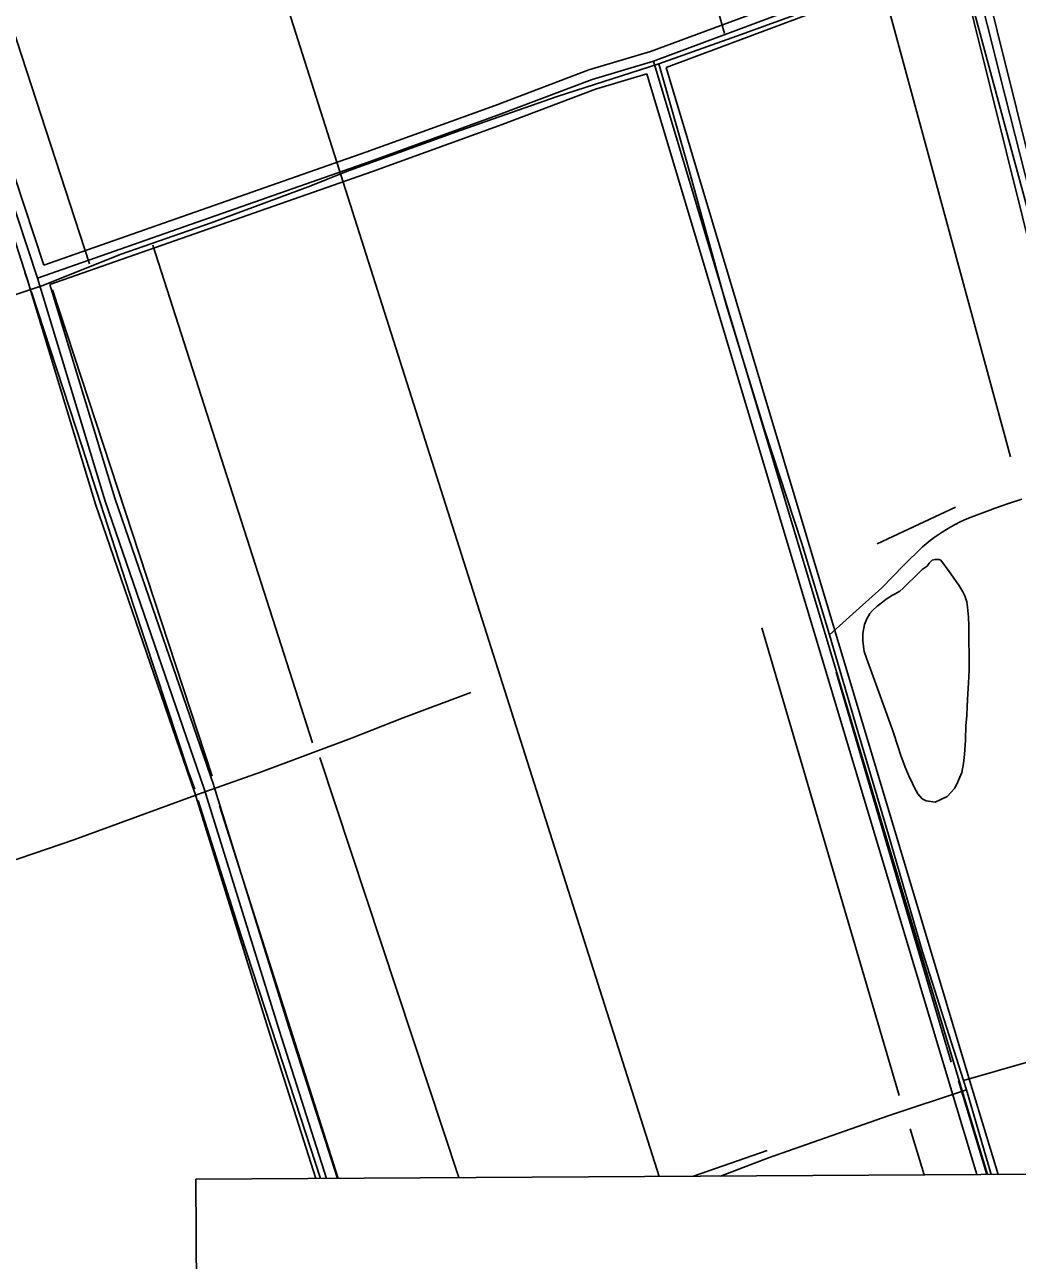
# Model space of a CAD drawing. Extents: x 3477039 to 3515015, y 546746 to 572297.
# Drawn here: x 3487029 to 3488491, y 555318 to 557139 of the extents above; entities that cross this region are included whole.
import ezdxf

# ---------------------------------------------------------------- set-up
doc = ezdxf.new("R2010")
doc.units = 0
for name, color, linetype in [('V-ANNO-SYMB', 7, 'Continuous'), ('V-DTCH-CNTR', 7, 'Continuous'), ('V-ROAD-CNTR', 7, 'Continuous'), ('V-SITE-VEGE', 7, 'Continuous'), ('V-TOPO-SHOR', 7, 'Continuous')]:
    doc.layers.add(name, color=color, linetype=linetype)

msp = doc.modelspace()

# ---------------------------------------------------------------- linework, layer by layer
at = {"layer": 'V-ANNO-SYMB'}
msp.add_lwpolyline([(3487280.7, 555437.8), (3500171.5, 555514.5), (3500191.1, 552220.1), (3487300.3, 552143.4)], close=True, dxfattribs=at)
at = {"layer": 'V-DTCH-CNTR'}
for points in [[(3488282.1, 557775.9), (3488303.5, 557690.8), (3488325.2, 557605.7), (3488347.2, 557520.8), (3488369.4, 557435.9), (3488420.3, 557245.3), (3488473.4, 557033.4), (3488531.1, 556805.8), (3488588.5, 556587.9), (3488618.1, 556474.9), (3488677.4, 556247.5), (3488734.8, 556023), (3488798.7, 555783.4), (3488813.4, 555730), (3488818, 555711.9), (3488872.3, 555503.9), (3488887.1, 555447.3)], [(3488416.4, 555569.3), (3488411.8, 555583.1), (3488351.4, 555772.6), (3488301.2, 555945.4), (3488252.2, 556110.7), (3488214.4, 556240), (3488173.8, 556374.5), (3488118.4, 556542.2), (3488062.8, 556724.9), (3488005.3, 556932.9), (3487962.9, 557081.2), (3488077.2, 557121.9), (3488209, 557169.5), (3488364.4, 557225), (3488420.3, 557245.3), (3488573, 557295.3), (3488747.8, 557350.2), (3488776.7, 557361), (3488824.5, 557380.4), (3488892.7, 557414.7), (3488913.6, 557426), (3488922, 557429.1)], [(3487962.9, 557081.2), (3487813, 557033.2), (3487670.2, 556983.2), (3487502.5, 556922.8)], [(3487053.5, 556754), (3487170.7, 556800.6), (3487303.2, 556847.1), (3487450.1, 556901.4), (3487502.5, 556922.8)], [(3487053.5, 556754), (3486874.7, 556694.8), (3486687.1, 556625.7), (3486515.8, 556564.1), (3486422.4, 556531.5)], [(3488214.4, 556240), (3488248.9, 556270.6), (3488291.4, 556309), (3488323.6, 556341.9), (3488351.4, 556369.4), (3488356.9, 556374.1), (3488362.6, 556378.7), (3488368.5, 556383.1), (3488374.4, 556387.3), (3488380.5, 556391.4), (3488386.7, 556395.2), (3488393, 556399), (3488399.4, 556402.5), (3488405.9, 556405.8), (3488412.5, 556409), (3488419.1, 556412), (3488438.7, 556419.3), (3488458.3, 556426.4), (3488478.1, 556433.2), (3488497.9, 556439.9)], [(3487295.3, 556008.9), (3487377.2, 556038), (3487510.2, 556087.6), (3487586.1, 556117.5), (3487685.8, 556154.8)], [(3487295.3, 556008.9), (3487100.7, 555937.9), (3486920.7, 555876.4), (3486767.2, 555815.8), (3486628.3, 555759.5), (3486490.6, 555704.7), (3486408.3, 555673.5)], [(3488818, 555711.9), (3488653.4, 555656.5), (3488507.5, 555610.9), (3488411.8, 555583.1)], [(3488054, 555442.4), (3488124.5, 555469.4), (3488302.5, 555531.8), (3488416.4, 555569.3), (3488452.7, 555444.7)]]:
    msp.add_lwpolyline(points, dxfattribs=at)
at = {"layer": 'V-ROAD-CNTR'}
for points in [[(3487056.6, 556784.7), (3486912.4, 557221.8), (3486790.1, 557605.1), (3486709.2, 557864.1), (3486587, 558244), (3486532, 558396.5), (3486500.7, 558527.7)], [(3487292.8, 556012.9), (3487146.9, 556436.9), (3487047.2, 556765.5), (3486898.1, 557217.1), (3486775.8, 557600.6), (3486694.9, 557859.6), (3486572.8, 558239.2), (3486517.6, 558392.2), (3486486.1, 558524.2)], [(3487047.2, 556765.5), (3487536.1, 556936.9), (3487726.8, 557005.9), (3487864.8, 557058.3), (3487955.3, 557085.3), (3488176.4, 557167.5), (3488365.8, 557239.2), (3488550.5, 557294), (3488732.7, 557349.8), (3488827.6, 557394.5), (3488923.5, 557432.9), (3489090, 557486.5), (3489230.1, 557523.2), (3489344.8, 557539.3)], [(3487056.6, 556784.7), (3487531.1, 556951), (3487721.6, 557019.9), (3487860, 557072.5), (3487950.6, 557099.5), (3488171.2, 557181.6), (3488361, 557253.4), (3488395.4, 557263.6)], [(3487973.7, 557076.1), (3488181.7, 557153.5), (3488370.6, 557224.9), (3488403.2, 557234.6)], [(3488403.8, 557237.3), (3488546.3, 556664.4), (3488658.2, 556248.7), (3488797.5, 555717.3)], [(3488432.8, 557245), (3488575.4, 556671.9), (3488687.2, 556256.4), (3488826.5, 555724.9)], [(3487955.3, 557085.3), (3488406.9, 555577.7), (3488447.2, 555444.7)], [(3487973.7, 557076.1), (3488421.3, 555582), (3488462.8, 555444.8)], [(3487065.7, 556756.1), (3487541.2, 556922.7), (3487732, 556991.8), (3487869.6, 557044.1), (3487945.3, 557066.6)], [(3487945.3, 557066.6), (3488392.5, 555573.4), (3488431.5, 555444.6)], [(3487037.4, 556746.1), (3487032.9, 556761), (3487028.6, 556773.7)], [(3487278.6, 556008), (3487132.6, 556432.3), (3487037.4, 556746.1)], [(3487307, 556017.8), (3487161.2, 556441.5), (3487065.7, 556756.1)], [(3487489.2, 555439), (3487417.8, 555661.9), (3487307.1, 556017.4)], [(3487457.7, 555438.8), (3487389.2, 555652.9), (3487278.5, 556008.5)], [(3487473.4, 555438.9), (3487403.5, 555657.4), (3487292.8, 556012.9)]]:
    msp.add_lwpolyline(points, dxfattribs=at)
at = {"layer": 'V-SITE-VEGE'}
msp.add_lwpolyline([(3488298.7, 556123.2), (3488268.7, 556205.7), (3488265.7, 556215.1), (3488263.5, 556230.6), (3488263.4, 556241.8), (3488265.9, 556255.1), (3488269.4, 556263.7), (3488273.6, 556271.5), (3488277.9, 556275.8), (3488284.8, 556281.9), (3488290.3, 556286.6), (3488298.1, 556292.2), (3488307.1, 556298.3), (3488311.4, 556300.5), (3488318.2, 556304.4), (3488322.9, 556308.7), (3488331.5, 556316.9), (3488337.5, 556322.9), (3488346.5, 556331.6), (3488351.2, 556336.3), (3488358.1, 556341.1), (3488361.1, 556345.4), (3488365.8, 556349.7), (3488370.1, 556351), (3488376.1, 556351), (3488378.7, 556349.7), (3488390.8, 556333.4), (3488399.9, 556320.1), (3488405.1, 556312.9), (3488410.7, 556303), (3488413.7, 556297.4), (3488416.8, 556288.4), (3488417.7, 556280.6), (3488419, 556266), (3488419.9, 556253.1), (3488420.2, 556188.2), (3488419.4, 556168.8), (3488418.1, 556153.3), (3488417.4, 556134.4), (3488416.6, 556120.7), (3488415.3, 556106.5), (3488415, 556084.5), (3488413.3, 556063.4), (3488411.7, 556050.5), (3488409.6, 556037.2), (3488403.6, 556023.4), (3488398.9, 556013.9), (3488387.8, 556001.8), (3488378.7, 555997.1), (3488370.2, 555993.2), (3488356.8, 555995.3), (3488350.8, 555998.3), (3488344.7, 556005.6), (3488342.1, 556009.8), (3488338.7, 556016.3), (3488336.9, 556020.6), (3488331.3, 556032.2), (3488327, 556042.5), (3488320, 556060.5), (3488309.1, 556094), (3488307.4, 556100), (3488301.7, 556114.6)], close=True, dxfattribs=at)
at = {"layer": 'V-TOPO-SHOR'}
for p, q in [((3487649.5, 558564.9), (3488059.9, 557125.9)), ((3487124.2, 556786.6), (3486774.1, 557859)), ((3488607, 556491.2), (3488410, 557224.4)), ((3488295.1, 557186.1), (3488481.2, 556502.1)), ((3487217.3, 556814), (3487452.5, 556080.8)), ((3487069.5, 556748.3), (3487304.8, 556031.6)), ((3488400.1, 556428), (3488284.5, 556374)), ((3488317, 555561), (3488114.6, 556250.4)), ((3488393.6, 555610.3), (3488224, 556184.8)), ((3487463.5, 556058.9), (3487668.2, 555440.1)), ((3487315.7, 555987.8), (3487490.2, 555439)), ((3488446.3, 555444.7), (3488404.6, 555582.9)), ((3488354, 555444.2), (3488333.4, 555511.8))]:
    msp.add_line(p, q, dxfattribs=at)
for points in [[(3486721.6, 557730.9), (3486790, 557519), (3486875.8, 557246.2), (3486989.2, 556896.7), (3487035.3, 556755.3)], [(3487256.9, 557665), (3487963.6, 555441.8)], [(3487038.5, 556744.8), (3487113.2, 556517), (3487188.8, 556282.9), (3487269.6, 556038.8), (3487279.1, 556012.4)], [(3487284.2, 555996), (3487347.2, 555797.6), (3487427.1, 555553.2), (3487464.2, 555438.9)], [(3488014.2, 555442.1), (3488122.7, 555480.1)]]:
    msp.add_lwpolyline(points, dxfattribs=at)

doc.saveas('drawing.dxf')
